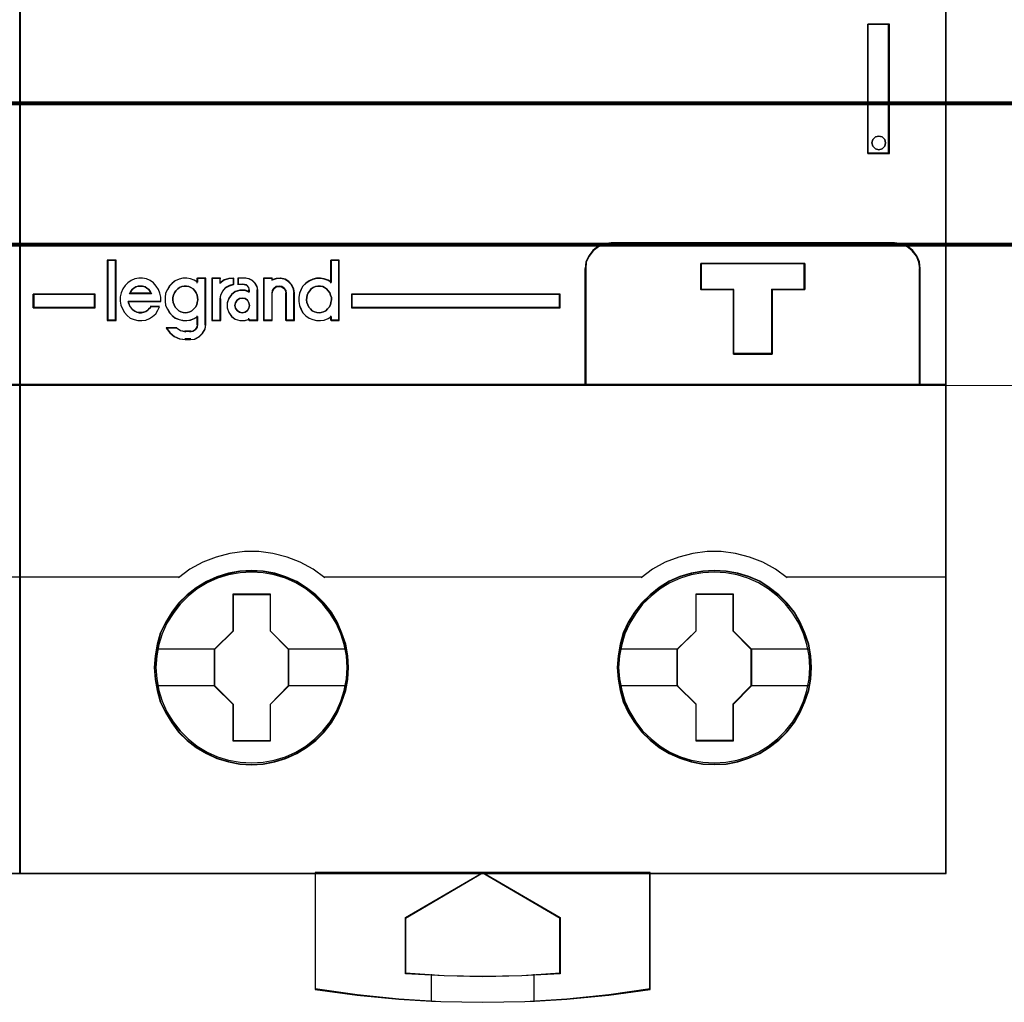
# Model space of a CAD drawing. Header units: millimetres. Extents: x -1290 to 1795, y -4192 to -1311.
# Tile 724 of 1056: x 1513.37 to 1521.03, y -2665.51 to -2657.87. Entities that reach past the tile are written whole.
import ezdxf

# ---------------------------------------------------------------- set-up
doc = ezdxf.new("R2010")
doc.units = ezdxf.units.MM
doc.layers.add('30', color=7, linetype='Continuous')
doc.layers.add('45', color=7, linetype='Continuous')
doc.layers.add('Aparatura', color=7, linetype='Continuous', lineweight=13)

# ---------------------------------------------------------------- blocks, each defined once
blk = doc.blocks.new('*U370')
at = {"layer": '30', "color": 7}
for points in [[(548.842747, -712.336426), (117.158256, -712.336426), (117.158256, -713.851227), (117.158256, -734.920729), (117.158256, -736.435529), (548.842747, -736.435529), (548.842747, -734.920729), (548.842747, -713.851227), (548.842747, -712.336426)], [(117.158256, -736.347557), (548.842747, -736.347557), (117.158256, -736.347557)], [(548.842747, -736.347557), (117.158256, -736.347557), (117.158256, -737.825299), (117.158256, -739.386687), (117.158256, -741.923942), (548.842747, -741.923942), (548.842747, -739.386687), (548.842747, -737.825299), (548.842747, -736.347557)], [(548.79978, -736.390645), (117.201224, -736.390645), (117.201224, -737.84555), (117.201224, -739.382809), (117.201224, -741.880853), (548.79978, -741.880853), (548.79978, -739.382809), (548.79978, -737.84555), (548.79978, -736.390645)], [(117.158256, -741.835969), (548.842747, -741.835969), (117.158256, -741.835969)]]:
    blk.add_lwpolyline(points, close=True, dxfattribs=at)
blk = doc.blocks.new('*U368')
at = {"layer": '45', "color": 7}
for points in [[(423.4562, -533.437885), (387.435049, -533.437885), (387.435049, -616.396035), (423.4562, -616.396035), (423.4562, -533.437885)], [(420.412664, -583.390157), (420.412664, -588.420752), (421.248741, -588.420752), (421.248741, -583.390157), (420.412664, -583.390157)], [(421.071301, -587.873286), (421.094774, -588.008056), (421.071301, -588.136967), (420.965672, -588.23658), (420.836571, -588.271737), (420.707469, -588.23658), (420.60184, -588.136967), (420.566631, -588.008056), (420.60184, -587.873286), (420.707469, -587.773673), (420.836571, -587.738516), (420.965672, -587.773673), (421.071301, -587.873286)], [(421.451264, -591.889386), (410.426066, -591.889386), (410.166715, -591.922564), (409.929436, -592.022099), (409.719747, -592.18246), (409.56524, -592.392589), (409.449359, -592.630366), (409.427287, -592.890262), (409.427287, -597.419091), (422.450043, -597.419091), (422.450043, -592.890262), (422.416934, -592.630366), (422.323126, -592.392589), (422.157583, -592.18246), (421.953412, -592.022099), (421.710615, -591.922564), (421.451264, -591.889386)], [(417.958141, -592.686525), (417.958141, -593.69659), (416.69325, -593.69659), (416.69325, -596.216201), (415.184257, -596.216201), (415.184257, -593.69659), (413.913818, -593.69659), (413.913818, -592.686525), (417.958141, -592.686525)], [(416.69325, -596.216201), (416.69325, -593.69659), (417.958141, -593.69659), (417.958141, -592.686525), (413.913818, -592.686525), (413.913818, -593.69659), (415.184257, -593.69659), (415.184257, -596.216201), (416.69325, -596.216201)], [(416.686656, -596.200043), (416.686656, -593.7035), (417.942028, -593.7035), (417.942028, -592.702683), (413.92814, -592.702683), (413.92814, -593.7035), (415.189019, -593.7035), (415.189019, -596.200043), (416.686656, -596.200043)], [(390.367586, -594.417251), (390.367586, -593.885825), (387.963193, -593.885825), (387.963193, -594.417251), (390.367586, -594.417251)], [(400.330693, -593.885825), (400.330693, -594.417251), (408.453355, -594.417251), (408.453355, -593.885825), (400.330693, -593.885825)], [(400.219693, -608.396746), (400.192053, -607.943995), (400.120188, -607.491244), (399.965401, -607.055057), (399.794029, -606.640956), (399.556321, -606.243418), (399.274387, -605.895573), (398.948229, -605.569813), (398.583374, -605.293746), (398.212991, -605.045285), (397.781798, -604.86308), (397.350606, -604.730568), (396.897301, -604.647747), (396.449524, -604.625662), (395.990692, -604.647747), (395.553971, -604.730568), (395.106194, -604.86308), (394.691586, -605.045285), (394.299091, -605.293746), (393.939764, -605.569813), (393.608077, -605.895573), (393.348256, -606.243418), (393.10502, -606.640956), (392.90048, -607.055057), (392.784389, -607.491244), (392.69594, -607.943995), (392.662771, -608.396746), (392.69594, -608.855018), (392.784389, -609.291205), (392.90048, -609.727392), (393.10502, -610.147015), (393.348256, -610.539031), (393.608077, -610.90344), (393.939764, -611.223678), (394.299091, -611.505267), (394.691586, -611.737164), (395.106194, -611.92489), (395.553971, -612.062924), (395.990692, -612.151266), (396.449524, -612.173351), (396.897301, -612.151266), (397.350606, -612.062924), (397.781798, -611.92489), (398.212991, -611.737164), (398.583374, -611.505267), (398.948229, -611.223678), (399.274387, -610.90344), (399.556321, -610.539031), (399.794029, -610.147015), (399.965401, -609.727392), (400.120188, -609.291205), (400.192053, -608.855018), (400.219693, -608.396746)], [(400.219693, -608.396746), (400.192053, -607.943995), (400.120188, -607.491244), (399.965401, -607.055057), (399.794029, -606.640956), (399.556321, -606.243418), (399.274387, -605.895573), (398.948229, -605.569813), (398.583374, -605.293746), (398.212991, -605.045285), (397.781798, -604.86308), (397.350606, -604.730568), (396.897301, -604.647747), (396.449524, -604.625662), (395.990692, -604.647747), (395.553971, -604.730568), (395.106194, -604.86308), (394.691586, -605.045285), (394.299091, -605.293746), (393.939764, -605.569813), (393.608077, -605.895573), (393.348256, -606.243418), (393.10502, -606.640956), (392.90048, -607.055057), (392.784389, -607.491244), (392.69594, -607.943995), (392.662771, -608.396746), (392.69594, -608.855018), (392.784389, -609.291205), (392.90048, -609.727392), (393.10502, -610.147015), (393.348256, -610.539031), (393.608077, -610.90344), (393.939764, -611.223678), (394.299091, -611.505267), (394.691586, -611.737164), (395.106194, -611.92489), (395.553971, -612.062924), (395.990692, -612.151266), (396.449524, -612.173351), (396.897301, -612.151266), (397.350606, -612.062924), (397.781798, -611.92489), (398.212991, -611.737164), (398.583374, -611.505267), (398.948229, -611.223678), (399.274387, -610.90344), (399.556321, -610.539031), (399.794029, -610.147015), (399.965401, -609.727392), (400.120188, -609.291205), (400.192053, -608.855018), (400.219693, -608.396746)], [(400.203581, -608.397655), (400.176058, -607.946735), (400.104499, -607.495815), (399.950372, -607.061392), (399.779732, -606.648965), (399.543037, -606.253035), (399.262305, -605.906596), (398.937538, -605.582154), (398.574239, -605.307202), (398.205435, -605.059746), (397.776082, -604.878278), (397.346728, -604.746302), (396.895356, -604.663816), (396.449489, -604.64182), (395.992613, -604.663816), (395.557755, -604.746302), (395.111888, -604.878278), (394.699048, -605.059746), (394.308226, -605.307202), (393.950431, -605.582154), (393.620159, -605.906596), (393.361446, -606.253035), (393.119247, -606.648965), (392.915579, -607.061392), (392.799984, -607.495815), (392.711911, -607.946735), (392.678884, -608.397655), (392.711911, -608.854074), (392.799984, -609.288497), (392.915579, -609.72292), (393.119247, -610.140846), (393.361446, -610.531277), (393.620159, -610.894212), (393.950431, -611.213156), (394.308226, -611.493606), (394.699048, -611.724565), (395.111888, -611.911532), (395.557755, -612.049008), (395.992613, -612.136992), (396.449489, -612.158988), (396.895356, -612.136992), (397.346728, -612.049008), (397.776082, -611.911532), (398.205435, -611.724565), (398.574239, -611.493606), (398.937538, -611.213156), (399.262305, -610.894212), (399.543037, -610.531277), (399.779732, -610.140846), (399.950372, -609.72292), (400.104499, -609.288497), (400.176058, -608.854074), (400.203581, -608.397655)], [(418.217737, -608.39136), (418.195624, -607.938609), (418.123757, -607.485858), (417.968967, -607.049671), (417.786535, -606.63557), (417.559878, -606.238032), (417.277939, -605.890187), (416.951774, -605.564427), (416.581383, -605.28836), (416.21652, -605.039899), (415.785319, -604.857694), (415.354118, -604.725182), (414.900803, -604.642361), (414.441961, -604.620276), (413.994175, -604.642361), (413.546389, -604.725182), (413.098603, -604.857694), (412.683986, -605.039899), (412.302539, -605.28836), (411.943205, -605.564427), (411.611511, -605.890187), (411.340628, -606.238032), (411.097387, -606.63557), (410.903899, -607.049671), (410.787806, -607.485858), (410.699355, -607.938609), (410.666185, -608.39136), (410.699355, -608.844111), (410.787806, -609.285819), (410.903899, -609.722006), (411.097387, -610.141629), (411.340628, -610.533645), (411.611511, -610.898054), (411.943205, -611.218292), (412.302539, -611.499881), (412.683986, -611.731778), (413.098603, -611.919504), (413.546389, -612.057538), (413.994175, -612.14588), (414.441961, -612.167965), (414.900803, -612.14588), (415.354118, -612.057538), (415.785319, -611.919504), (416.21652, -611.731778), (416.581383, -611.499881), (416.951774, -611.218292), (417.277939, -610.898054), (417.559878, -610.533645), (417.786535, -610.141629), (417.968967, -609.722006), (418.123757, -609.285819), (418.195624, -608.844111), (418.217737, -608.39136)], [(418.217737, -608.39136), (418.195624, -607.938609), (418.123757, -607.485858), (417.968967, -607.049671), (417.786535, -606.63557), (417.559878, -606.238032), (417.277939, -605.890187), (416.951774, -605.564427), (416.581383, -605.28836), (416.21652, -605.039899), (415.785319, -604.857694), (415.354118, -604.725182), (414.900803, -604.642361), (414.441961, -604.620276), (413.994175, -604.642361), (413.546389, -604.725182), (413.098603, -604.857694), (412.683986, -605.039899), (412.302539, -605.28836), (411.943205, -605.564427), (411.611511, -605.890187), (411.340628, -606.238032), (411.097387, -606.63557), (410.903899, -607.049671), (410.787806, -607.485858), (410.699355, -607.938609), (410.666185, -608.39136), (410.699355, -608.844111), (410.787806, -609.285819), (410.903899, -609.722006), (411.097387, -610.141629), (411.340628, -610.533645), (411.611511, -610.898054), (411.943205, -611.218292), (412.302539, -611.499881), (412.683986, -611.731778), (413.098603, -611.919504), (413.546389, -612.057538), (413.994175, -612.14588), (414.441961, -612.167965), (414.900803, -612.14588), (415.354118, -612.057538), (415.785319, -611.919504), (416.21652, -611.731778), (416.581383, -611.499881), (416.951774, -611.218292), (417.277939, -610.898054), (417.559878, -610.533645), (417.786535, -610.141629), (417.968967, -609.722006), (418.123757, -609.285819), (418.195624, -608.844111), (418.217737, -608.39136)], [(418.201624, -608.391372), (418.179605, -607.940559), (418.108045, -607.489747), (417.953916, -607.055428), (417.772263, -606.643099), (417.546573, -606.247264), (417.265837, -605.900908), (416.941063, -605.576543), (416.572253, -605.301657), (416.208948, -605.05426), (415.779586, -604.872836), (415.350225, -604.740891), (414.898845, -604.658425), (414.441961, -604.636434), (413.996086, -604.658425), (413.550211, -604.740891), (413.104336, -604.872836), (412.691488, -605.05426), (412.311669, -605.301657), (411.953868, -605.576543), (411.62359, -605.900908), (411.353863, -606.247264), (411.111659, -606.643099), (410.918997, -607.055428), (410.8034, -607.489747), (410.715326, -607.940559), (410.682298, -608.391372), (410.715326, -608.842184), (410.8034, -609.282001), (410.918997, -609.71632), (411.111659, -610.134146), (411.353863, -610.524484), (411.62359, -610.887333), (411.953868, -611.2062), (412.311669, -611.486584), (412.691488, -611.717487), (413.104336, -611.90441), (413.550211, -612.041852), (413.996086, -612.129816), (414.441961, -612.151807), (414.898845, -612.129816), (415.350225, -612.041852), (415.779586, -611.90441), (416.208948, -611.717487), (416.572253, -611.486584), (416.941063, -611.2062), (417.265837, -610.887333), (417.546573, -610.524484), (417.772263, -610.134146), (417.953916, -609.71632), (418.108045, -609.282001), (418.179605, -608.842184), (418.201624, -608.391372)], [(395.737486, -605.534114), (397.179585, -605.534114), (397.179585, -606.965948), (397.892283, -607.679101), (397.892283, -609.110935), (397.179585, -609.835145), (397.179585, -611.255923), (395.737486, -611.255923), (395.737486, -609.835145), (395.008085, -609.110935), (395.008085, -607.679101), (395.737486, -606.965948), (395.737486, -605.534114)], [(395.737486, -605.534114), (397.179585, -605.534114), (397.179585, -605.534114), (397.179585, -606.965948), (397.179585, -606.965948), (397.892283, -607.679101), (397.892283, -607.679101), (397.892283, -609.110935), (397.892283, -609.110935), (397.179585, -609.835145), (397.179585, -609.835145), (397.179585, -611.255923), (397.179585, -611.255923), (395.737486, -611.255923), (395.737486, -611.255923), (395.737486, -609.835145), (395.737486, -609.835145), (395.008085, -609.110935), (395.008085, -609.110935), (395.008085, -607.679101), (395.008085, -607.679101), (395.737486, -606.965948), (395.737486, -606.965948), (395.737486, -605.534114), (395.737486, -605.534114)], [(395.745449, -605.548477), (397.171436, -605.548477), (397.171436, -606.972673), (397.87617, -607.682022), (397.87617, -609.106219), (397.171436, -609.826565), (397.171436, -611.239764), (395.745449, -611.239764), (395.745449, -609.826565), (395.024197, -609.106219), (395.024197, -607.682022), (395.745449, -606.972673), (395.745449, -605.548477)], [(413.733936, -605.528728), (415.170467, -605.528728), (415.170467, -606.960562), (415.883165, -607.673715), (415.883165, -609.105549), (415.170467, -609.829759), (415.170467, -611.250537), (413.733936, -611.250537), (413.733936, -609.829759), (412.998967, -609.105549), (412.998967, -607.673715), (413.733936, -606.960562), (413.733936, -605.528728)], [(413.733936, -605.528728), (415.170467, -605.528728), (415.170467, -605.528728), (415.170467, -606.960562), (415.170467, -606.960562), (415.883165, -607.673715), (415.883165, -607.673715), (415.883165, -609.105549), (415.883165, -609.105549), (415.170467, -609.829759), (415.170467, -609.829759), (415.170467, -611.250537), (415.170467, -611.250537), (413.733936, -611.250537), (413.733936, -611.250537), (413.733936, -609.829759), (413.733936, -609.829759), (412.998967, -609.105549), (412.998967, -609.105549), (412.998967, -607.673715), (412.998967, -607.673715), (413.733936, -606.960562), (413.733936, -606.960562), (413.733936, -605.528728), (413.733936, -605.528728)], [(413.741837, -605.54309), (415.162318, -605.54309), (415.162318, -606.967287), (415.867052, -607.676636), (415.867052, -609.100833), (415.162318, -609.821179), (415.162318, -611.234378), (413.741837, -611.234378), (413.741837, -609.821179), (413.015079, -609.100833), (413.015079, -607.676636), (413.741837, -606.967287), (413.741837, -605.54309)], [(411.953422, -616.361923), (405.437495, -616.361923), (398.927086, -616.361923), (398.927086, -620.899708), (400.554688, -621.121063), (402.176773, -621.276012), (403.440234, -621.353486), (403.809893, -621.375622), (405.437495, -621.403291), (407.08165, -621.375622), (407.445791, -621.353486), (408.703735, -621.276012), (410.336854, -621.121063), (411.953422, -620.899708), (411.953422, -616.361923)], [(405.437324, -616.361923), (408.453355, -618.113799), (408.453355, -620.292556), (406.953641, -620.370171), (405.437324, -620.39789), (403.937609, -620.370171), (402.437895, -620.292556), (402.437895, -618.113799), (405.437324, -616.361923)]]:
    blk.add_lwpolyline(points, close=True, dxfattribs=at)
at = {"layer": '45', "color": 139}
for points in [[(423.4562, -533.437885), (387.435049, -533.437885), (387.435049, -616.396035), (423.4562, -616.396035), (423.4562, -533.437885)], [(421.094774, -588.008056), (421.071301, -587.873286), (420.965672, -587.773673), (420.836571, -587.738516), (420.707469, -587.773673), (420.60184, -587.873286), (420.566631, -588.008056), (420.60184, -588.136967), (420.707469, -588.23658), (420.836571, -588.271737), (420.965672, -588.23658), (421.071301, -588.136967), (421.094774, -588.008056)], [(391.167858, -592.575213), (390.858133, -592.575213), (390.858133, -594.896612), (391.167858, -594.896612), (391.167858, -592.575213)], [(393.873755, -594.603968), (393.964945, -594.598298), (394.056135, -594.575616), (394.130226, -594.52458), (394.204318, -594.456533), (394.26701, -594.382816), (394.318305, -594.303427), (394.341102, -594.207027), (394.3582, -594.104957), (394.346801, -594.008557), (394.335403, -593.917827), (394.289808, -593.827098), (394.238514, -593.74771), (394.18152, -593.673992), (394.090331, -593.622957), (394.016239, -593.583263), (393.91935, -593.566251), (393.828161, -593.566251), (393.736971, -593.583263), (393.651481, -593.622957), (393.577389, -593.673992), (393.508997, -593.74771), (393.452004, -593.827098), (393.417808, -593.917827), (393.39501, -594.008557), (393.39501, -594.104957), (393.40071, -594.207027), (393.434906, -594.303427), (393.474801, -594.382816), (393.543193, -594.456533), (393.617285, -594.52458), (393.697076, -594.575616), (393.788265, -594.598298), (393.873755, -594.603968)], [(399.074951, -594.603968), (399.160441, -594.598298), (399.251631, -594.575616), (399.337121, -594.52458), (399.399814, -594.456533), (399.462506, -594.382816), (399.513801, -594.303427), (399.536598, -594.207027), (399.553696, -594.104957), (399.553696, -594.008557), (399.5195, -593.917827), (399.496703, -593.827098), (399.43401, -593.74771), (399.359918, -593.673992), (399.291526, -593.622957), (399.217435, -593.583263), (399.126245, -593.566251), (399.023657, -593.566251), (398.932467, -593.583263), (398.846977, -593.622957), (398.772885, -593.673992), (398.715892, -593.74771), (398.653199, -593.827098), (398.613304, -593.917827), (398.596206, -594.008557), (398.590506, -594.104957), (398.596206, -594.207027), (398.636101, -594.303427), (398.681696, -594.382816), (398.738689, -594.456533), (398.807081, -594.52458), (398.898271, -594.575616), (398.983761, -594.598298), (399.074951, -594.603968)], [(396.366934, -594.318506), (396.349437, -594.213643), (396.291113, -594.120431), (396.197795, -594.050522), (396.08698, -594.033044), (395.981998, -594.050522), (395.88868, -594.120431), (395.824524, -594.213643), (395.801194, -594.318506), (395.824524, -594.429196), (395.88868, -594.522408), (395.981998, -594.580665), (396.08698, -594.603968), (396.197795, -594.580665), (396.291113, -594.522408), (396.349437, -594.429196), (396.366934, -594.318506)], [(400.169565, -608.396948), (400.136397, -607.944227), (400.047951, -607.502547), (399.926337, -607.07743), (399.738389, -606.668877), (399.511745, -606.287928), (399.224294, -605.934584), (398.914732, -605.614366), (398.555418, -605.338317), (398.168465, -605.106435), (397.764929, -604.924242), (397.333753, -604.791738), (396.897049, -604.708923), (396.449289, -604.681318), (396.001529, -604.708923), (395.559297, -604.791738), (395.128121, -604.924242), (394.724584, -605.106435), (394.337631, -605.338317), (393.983846, -605.614366), (393.674283, -605.934584), (393.397889, -606.287928), (393.160189, -606.668877), (392.97224, -607.07743), (392.839571, -607.502547), (392.76218, -607.944227), (392.729013, -608.396948), (392.76218, -608.838628), (392.839571, -609.280308), (392.97224, -609.705424), (393.160189, -610.119499), (393.397889, -610.500448), (393.674283, -610.848271), (393.983846, -611.168488), (394.337631, -611.444538), (394.724584, -611.67642), (395.128121, -611.858613), (395.559297, -611.991117), (396.001529, -612.073932), (396.449289, -612.101537), (396.897049, -612.073932), (397.333753, -611.991117), (397.764929, -611.858613), (398.168465, -611.67642), (398.555418, -611.444538), (398.914732, -611.168488), (399.224294, -610.848271), (399.511745, -610.500448), (399.738389, -610.119499), (399.926337, -609.705424), (400.047951, -609.280308), (400.136397, -608.838628), (400.169565, -608.396948)], [(418.156866, -608.396948), (418.129226, -607.944227), (418.040778, -607.502547), (417.908105, -607.07743), (417.725681, -606.668877), (417.493504, -606.287928), (417.217103, -605.934584), (416.902006, -605.614366), (416.542685, -605.338317), (416.161252, -605.106435), (415.752179, -604.924242), (415.33205, -604.791738), (414.889809, -604.708923), (414.44204, -604.681318), (413.99427, -604.708923), (413.546501, -604.791738), (413.126372, -604.924242), (412.717299, -605.106435), (412.335866, -605.338317), (411.982073, -605.614366), (411.65592, -605.934584), (411.390575, -606.287928), (411.15287, -606.668877), (410.964918, -607.07743), (410.843301, -607.502547), (410.754853, -607.944227), (410.721685, -608.396948), (410.754853, -608.838628), (410.843301, -609.280308), (410.964918, -609.705424), (411.15287, -610.119499), (411.390575, -610.500448), (411.65592, -610.848271), (411.982073, -611.168488), (412.335866, -611.444538), (412.717299, -611.67642), (413.126372, -611.858613), (413.546501, -611.991117), (413.99427, -612.073932), (414.44204, -612.101537), (414.889809, -612.073932), (415.33205, -611.991117), (415.752179, -611.858613), (416.161252, -611.67642), (416.542685, -611.444538), (416.902006, -611.168488), (417.217103, -610.848271), (417.493504, -610.500448), (417.725681, -610.119499), (417.908105, -609.705424), (418.040778, -609.280308), (418.129226, -608.838628), (418.156866, -608.396948)]]:
    blk.add_lwpolyline(points, close=True, dxfattribs=at)
at = {"layer": '45', "color": 59}
for points in [[(423.440088, -533.454043), (387.451162, -533.454043), (387.451162, -616.379877), (423.440088, -616.379877), (423.440088, -533.454043)], [(420.412664, -583.390157), (420.412664, -588.420752), (421.248741, -588.420752), (421.248741, -583.390157), (420.412664, -583.390157)], [(421.071301, -587.873286), (421.094774, -588.008056), (421.071301, -588.136967), (420.965672, -588.23658), (420.836571, -588.271737), (420.707469, -588.23658), (420.60184, -588.136967), (420.566631, -588.008056), (420.60184, -587.873286), (420.707469, -587.773673), (420.836571, -587.738516), (420.965672, -587.773673), (421.071301, -587.873286)], [(421.451264, -591.889386), (410.426066, -591.889386), (410.166715, -591.922564), (409.929436, -592.022099), (409.719747, -592.18246), (409.56524, -592.392589), (409.449359, -592.630366), (409.427287, -592.890262), (409.427287, -597.419091), (422.450043, -597.419091), (422.450043, -592.890262), (422.416934, -592.630366), (422.323126, -592.392589), (422.157583, -592.18246), (421.953412, -592.022099), (421.710615, -591.922564), (421.451264, -591.889386)], [(421.437622, -591.905544), (410.439707, -591.905544), (410.180998, -591.938539), (409.944306, -592.037524), (409.735136, -592.197001), (409.581011, -592.40597), (409.465418, -592.642435), (409.4434, -592.900896), (409.4434, -597.404728), (422.43393, -597.404728), (422.43393, -592.900896), (422.400903, -592.642435), (422.307327, -592.40597), (422.142194, -592.197001), (421.938529, -592.037524), (421.696332, -591.938539), (421.437622, -591.905544)], [(391.18218, -592.56085), (390.84202, -592.56085), (390.84202, -594.91277), (391.18218, -594.91277), (391.18218, -592.56085)], [(398.316044, -594.327577), (398.372248, -594.472482), (398.445312, -594.611814), (398.563338, -594.723279), (398.686985, -594.812451), (398.827493, -594.873757), (398.973621, -594.907197), (399.125369, -594.91277), (399.271498, -594.890477), (399.423246, -594.834744), (399.546893, -594.756719), (399.546893, -594.91277), (399.86163, -594.91277), (399.86163, -592.56085), (399.546893, -592.56085), (399.546893, -593.43028), (399.423246, -593.352254), (399.271498, -593.296522), (399.125369, -593.268655), (398.973621, -593.268655), (398.827493, -593.307668), (398.686985, -593.374547), (398.563338, -593.46372), (398.445312, -593.575185), (398.372248, -593.708944), (398.316044, -593.853849), (398.287943, -594.015474), (398.287943, -594.171525), (398.316044, -594.327577)], [(417.958141, -592.686525), (417.958141, -593.69659), (416.69325, -593.69659), (416.69325, -596.216201), (415.184257, -596.216201), (415.184257, -593.69659), (413.913818, -593.69659), (413.913818, -592.686525), (417.958141, -592.686525)], [(416.69325, -596.216201), (416.69325, -593.69659), (417.958141, -593.69659), (417.958141, -592.686525), (413.913818, -592.686525), (413.913818, -593.69659), (415.184257, -593.69659), (415.184257, -596.216201), (416.69325, -596.216201)], [(416.686656, -596.200043), (416.686656, -593.7035), (417.942028, -593.7035), (417.942028, -592.702683), (413.92814, -592.702683), (413.92814, -593.7035), (415.189019, -593.7035), (415.189019, -596.200043), (416.686656, -596.200043)], [(391.989791, -594.57646), (391.916738, -594.542829), (391.838066, -594.486777), (391.776253, -594.42512), (391.714439, -594.341043), (391.680722, -594.26257), (391.658245, -594.167282), (392.916996, -594.167282), (392.916996, -594.004732), (392.888899, -593.847788), (392.827085, -593.696448), (392.742794, -593.567529), (392.636025, -593.444215), (392.512397, -593.354533), (392.360673, -593.292876), (392.214568, -593.259245), (392.062843, -593.259245), (391.916738, -593.292876), (391.765014, -593.348927), (391.641386, -593.43861), (391.534617, -593.550714), (391.444707, -593.679632), (391.377273, -593.830972), (391.343557, -593.987917), (391.337938, -594.150467), (391.366035, -594.307412), (391.427848, -594.453146), (391.50652, -594.593275), (391.60767, -594.710984), (391.731297, -594.811877), (391.883022, -594.873534), (392.023507, -594.907165), (392.180851, -594.91277), (392.338195, -594.89035), (392.478681, -594.834298), (392.602308, -594.744615), (392.725935, -594.643722), (392.810227, -594.509198), (392.872041, -594.369069), (392.534875, -594.369069), (392.478681, -594.436331), (392.411248, -594.503593), (392.338195, -594.554039), (392.253904, -594.582065), (392.163993, -594.598881), (392.074082, -594.598881), (391.989791, -594.57646)], [(393.176987, -594.462411), (393.261278, -594.601667), (393.368047, -594.713071), (393.480436, -594.802194), (393.63216, -594.863467), (393.772646, -594.896888), (393.92999, -594.902458), (394.070475, -594.880178), (394.21658, -594.824475), (394.351447, -594.746492), (394.351447, -595.063995), (394.328969, -595.169829), (394.267155, -595.258952), (394.177244, -595.314654), (394.070475, -595.336935), (393.873795, -595.336935), (393.682735, -595.303514), (393.525391, -595.20325), (393.132031, -595.20325), (393.266898, -595.387067), (393.4411, -595.531893), (393.649018, -595.621016), (393.873795, -595.648867), (394.070475, -595.648867), (394.250297, -595.626586), (394.41888, -595.537463), (394.548126, -595.409348), (394.643657, -595.247812), (394.666134, -595.063995), (394.666134, -593.259245), (394.351447, -593.259245), (394.351447, -593.420781), (394.21658, -593.342798), (394.070475, -593.287096), (393.92999, -593.259245), (393.772646, -593.259245), (393.63216, -593.298236), (393.480436, -593.365079), (393.368047, -593.454202), (393.261278, -593.565606), (393.176987, -593.699292), (393.109554, -593.844117), (393.087076, -594.005654), (393.087076, -594.16162), (393.109554, -594.317586), (393.176987, -594.462411)], [(394.909617, -593.259245), (394.909617, -594.91277), (395.229773, -594.91277), (395.229773, -594.083205), (395.252642, -593.91505), (395.332681, -593.758105), (395.447022, -593.629186), (395.601383, -593.545108), (395.767178, -593.494662), (395.767178, -593.259245), (395.567081, -593.27606), (395.389852, -593.332112), (395.229773, -593.43861), (395.229773, -593.259245), (394.909617, -593.259245)], [(394.92394, -593.273607), (394.92394, -594.896612), (395.232733, -594.896612), (395.232733, -594.082359), (395.25479, -593.917308), (395.331989, -593.76326), (395.442272, -593.63672), (395.591155, -593.554195), (395.751066, -593.504679), (395.751066, -593.273607), (395.55807, -593.290113), (395.38713, -593.34513), (395.232733, -593.449662), (395.232733, -593.273607), (394.92394, -593.273607)], [(395.560885, -594.049574), (395.498631, -594.228939), (395.498631, -594.41391), (395.560885, -594.593275), (395.668414, -594.744615), (395.815559, -594.851113), (395.991002, -594.907165), (396.194741, -594.907165), (396.358865, -594.851113), (396.358865, -594.91277), (396.692772, -594.91277), (396.692772, -593.730079), (396.670134, -593.584345), (396.590902, -593.455426), (396.483373, -593.348927), (396.353206, -593.28727), (396.21172, -593.259245), (395.934407, -593.259245), (395.934407, -593.494662), (396.126828, -593.494662), (396.251336, -593.528293), (396.336227, -593.617976), (396.358865, -593.730079), (396.358865, -593.802946), (396.194741, -593.735684), (395.991002, -593.735684), (395.815559, -593.791736), (395.668414, -593.903839), (395.560885, -594.049574)], [(396.918351, -593.259245), (396.918351, -594.91277), (397.24652, -594.91277), (397.24652, -593.847788), (397.269152, -593.746895), (397.320075, -593.657212), (397.410604, -593.58995), (397.518107, -593.573134), (397.619952, -593.58995), (397.721798, -593.657212), (397.778379, -593.746895), (397.795353, -593.847788), (397.795353, -594.91277), (398.117863, -594.91277), (398.117863, -593.847788), (398.095231, -593.679632), (398.021676, -593.517082), (397.902856, -593.388164), (397.761404, -593.298481), (397.586004, -593.259245), (397.410604, -593.270455), (397.24652, -593.326507), (397.24652, -593.259245), (396.918351, -593.259245)], [(396.932674, -593.273607), (396.932674, -594.896612), (397.252516, -594.896612), (397.252516, -593.851287), (397.274574, -593.752256), (397.324204, -593.664229), (397.412436, -593.598208), (397.517212, -593.581703), (397.616473, -593.598208), (397.715734, -593.664229), (397.770879, -593.752256), (397.787423, -593.851287), (397.787423, -594.896612), (398.10175, -594.896612), (398.10175, -593.851287), (398.079692, -593.686236), (398.008003, -593.526686), (397.892199, -593.400147), (397.754336, -593.312119), (397.583386, -593.273607), (397.412436, -593.284611), (397.252516, -593.339628), (397.252516, -593.273607), (396.932674, -593.273607)], [(392.507372, -593.781694), (392.558933, -593.867871), (391.699581, -593.867871), (391.751142, -593.781694), (391.808432, -593.707828), (391.877181, -593.646273), (391.951658, -593.603184), (392.037593, -593.578562), (392.129257, -593.566251), (392.215192, -593.578562), (392.306856, -593.603184), (392.381333, -593.646273), (392.450082, -593.707828), (392.507372, -593.781694)], [(392.558933, -593.867871), (391.699581, -593.867871), (391.751142, -593.781694), (391.808432, -593.707828), (391.877181, -593.646273), (391.951658, -593.603184), (392.037593, -593.578562), (392.129257, -593.566251), (392.215192, -593.578562), (392.306856, -593.603184), (392.381333, -593.646273), (392.450082, -593.707828), (392.507372, -593.781694), (392.558933, -593.867871)], [(394.18152, -593.673992), (394.238514, -593.74771), (394.289808, -593.827098), (394.335403, -593.917827), (394.346801, -594.008557), (394.3582, -594.104957), (394.341102, -594.207027), (394.318305, -594.303427), (394.26701, -594.382816), (394.204318, -594.456533), (394.130226, -594.52458), (394.056135, -594.575616), (393.964945, -594.598298), (393.873755, -594.603968), (393.788265, -594.598298), (393.697076, -594.575616), (393.617285, -594.52458), (393.543193, -594.456533), (393.474801, -594.382816), (393.434906, -594.303427), (393.40071, -594.207027), (393.39501, -594.104957), (393.39501, -594.008557), (393.417808, -593.917827), (393.452004, -593.827098), (393.508997, -593.74771), (393.577389, -593.673992), (393.651481, -593.622957), (393.736971, -593.583263), (393.828161, -593.566251), (393.91935, -593.566251), (394.016239, -593.583263), (394.090331, -593.622957), (394.18152, -593.673992)], [(393.697076, -594.575616), (393.617285, -594.52458), (393.543193, -594.456533), (393.474801, -594.382816), (393.434906, -594.303427), (393.40071, -594.207027), (393.39501, -594.104957), (393.39501, -594.008557), (393.417808, -593.917827), (393.452004, -593.827098), (393.508997, -593.74771), (393.577389, -593.673992), (393.651481, -593.622957), (393.736971, -593.583263), (393.828161, -593.566251), (393.91935, -593.566251), (394.016239, -593.583263), (394.090331, -593.622957), (394.18152, -593.673992), (394.238514, -593.74771), (394.289808, -593.827098), (394.335403, -593.917827), (394.346801, -594.008557), (394.3582, -594.104957), (394.341102, -594.207027), (394.318305, -594.303427), (394.26701, -594.382816), (394.204318, -594.456533), (394.130226, -594.52458), (394.056135, -594.575616), (393.964945, -594.598298), (393.873755, -594.603968), (393.788265, -594.598298), (393.697076, -594.575616)], [(399.291526, -593.622957), (399.359918, -593.673992), (399.43401, -593.74771), (399.496703, -593.827098), (399.5195, -593.917827), (399.553696, -594.008557), (399.553696, -594.104957), (399.536598, -594.207027), (399.513801, -594.303427), (399.462506, -594.382816), (399.399814, -594.456533), (399.337121, -594.52458), (399.251631, -594.575616), (399.160441, -594.598298), (399.074951, -594.603968), (398.983761, -594.598298), (398.898271, -594.575616), (398.807081, -594.52458), (398.738689, -594.456533), (398.681696, -594.382816), (398.636101, -594.303427), (398.596206, -594.207027), (398.590506, -594.104957), (398.596206, -594.008557), (398.613304, -593.917827), (398.653199, -593.827098), (398.715892, -593.74771), (398.772885, -593.673992), (398.846977, -593.622957), (398.932467, -593.583263), (399.023657, -593.566251), (399.126245, -593.566251), (399.217435, -593.583263), (399.291526, -593.622957)], [(398.636101, -594.303427), (398.596206, -594.207027), (398.590506, -594.104957), (398.596206, -594.008557), (398.613304, -593.917827), (398.653199, -593.827098), (398.715892, -593.74771), (398.772885, -593.673992), (398.846977, -593.622957), (398.932467, -593.583263), (399.023657, -593.566251), (399.126245, -593.566251), (399.217435, -593.583263), (399.291526, -593.622957), (399.359918, -593.673992), (399.43401, -593.74771), (399.496703, -593.827098), (399.5195, -593.917827), (399.553696, -594.008557), (399.553696, -594.104957), (399.536598, -594.207027), (399.513801, -594.303427), (399.462506, -594.382816), (399.399814, -594.456533), (399.337121, -594.52458), (399.251631, -594.575616), (399.160441, -594.598298), (399.074951, -594.603968), (398.983761, -594.598298), (398.898271, -594.575616), (398.807081, -594.52458), (398.738689, -594.456533), (398.681696, -594.382816), (398.636101, -594.303427)], [(390.353264, -594.402888), (390.353264, -593.900188), (387.979305, -593.900188), (387.979305, -594.402888), (390.353264, -594.402888)], [(396.349437, -594.213643), (396.366934, -594.318506), (396.349437, -594.429196), (396.291113, -594.522408), (396.197795, -594.580665), (396.08698, -594.603968), (395.981998, -594.580665), (395.88868, -594.522408), (395.824524, -594.429196), (395.801194, -594.318506), (395.824524, -594.213643), (395.88868, -594.120431), (395.981998, -594.050522), (396.08698, -594.033044), (396.197795, -594.050522), (396.291113, -594.120431), (396.349437, -594.213643)], [(395.824524, -594.213643), (395.88868, -594.120431), (395.981998, -594.050522), (396.08698, -594.033044), (396.197795, -594.050522), (396.291113, -594.120431), (396.349437, -594.213643), (396.366934, -594.318506), (396.349437, -594.429196), (396.291113, -594.522408), (396.197795, -594.580665), (396.08698, -594.603968), (395.981998, -594.580665), (395.88868, -594.522408), (395.824524, -594.429196), (395.801194, -594.318506), (395.824524, -594.213643)], [(411.953422, -616.361923), (405.437495, -616.361923), (398.927086, -616.361923), (398.927086, -620.899708), (400.554688, -621.121063), (402.176773, -621.276012), (403.440234, -621.353486), (403.809893, -621.375622), (405.437495, -621.403291), (407.08165, -621.375622), (407.445791, -621.353486), (408.703735, -621.276012), (410.336854, -621.121063), (411.953422, -620.899708), (411.953422, -616.361923)], [(405.437324, -616.361923), (408.453355, -618.113799), (408.453355, -620.292556), (406.953641, -620.370171), (405.437324, -620.39789), (403.937609, -620.370171), (402.437895, -620.292556), (402.437895, -618.113799), (405.437324, -616.361923)]]:
    blk.add_lwpolyline(points, close=True, dxfattribs=at)
at = {"layer": '45', "color": 139}
for points in [[(420.412664, -588.420752), (420.412664, -583.390157)], [(420.412664, -583.390157), (421.248741, -583.390157)], [(421.216515, -588.420752), (421.216515, -583.390157)], [(420.412664, -588.388436), (421.248741, -588.388436)], [(410.456718, -591.889386), (410.189407, -591.923488), (409.944846, -592.025793), (409.728723, -592.190619), (409.569474, -592.406598), (409.450037, -592.650995), (409.427287, -592.918126)], [(410.424493, -591.889386), (421.452837, -591.889386)], [(422.450043, -592.918126), (422.415918, -592.650995), (422.319231, -592.406598), (422.148607, -592.190619), (421.938171, -592.025793), (421.687922, -591.923488), (421.420611, -591.889386)], [(390.84202, -592.56085), (390.84202, -594.91277)], [(390.84202, -592.56085), (391.18218, -592.56085)], [(391.149954, -592.56085), (391.149954, -594.91277)], [(399.52147, -592.56085), (399.52147, -593.451348)], [(399.52147, -592.56085), (399.86163, -592.56085)], [(399.829405, -592.56085), (399.829405, -594.91277)], [(409.427287, -597.419091), (409.427287, -592.884015)], [(413.913818, -592.686525), (417.958141, -592.686525)], [(413.913818, -592.686525), (413.913818, -593.720652)], [(417.925915, -592.686525), (417.925915, -593.720652)], [(422.416027, -597.419091), (422.416027, -592.884015)], [(392.916996, -594.167282), (392.916996, -594.004732), (392.888899, -593.847788), (392.827085, -593.696448), (392.742794, -593.567529), (392.636025, -593.444215), (392.512397, -593.354533), (392.360673, -593.292876), (392.214568, -593.259245), (392.062843, -593.259245), (391.916738, -593.292876), (391.765014, -593.348927), (391.641386, -593.43861), (391.534617, -593.550714), (391.444707, -593.679632), (391.377273, -593.830972), (391.343557, -593.987917), (391.337938, -594.150467), (391.366035, -594.307412), (391.427848, -594.453146), (391.50652, -594.593275), (391.60767, -594.710984), (391.731297, -594.811877), (391.883022, -594.873534), (392.023507, -594.907165), (392.180851, -594.91277), (392.338195, -594.89035), (392.478681, -594.834298), (392.602308, -594.744615), (392.725935, -594.643722), (392.810227, -594.509198), (392.872041, -594.369069)], [(394.3582, -593.421795), (394.222613, -593.343322), (394.075728, -593.28727), (393.934492, -593.259245), (393.776308, -593.259245), (393.635072, -593.298481), (393.482537, -593.365743), (393.369548, -593.455426), (393.262209, -593.567529), (393.177467, -593.702053), (393.109674, -593.847788), (393.087076, -594.010338), (393.087076, -594.167282), (393.109674, -594.324227), (393.177467, -594.469962), (393.262209, -594.610091), (393.369548, -594.722194), (393.482537, -594.811877), (393.635072, -594.873534), (393.776308, -594.907165), (393.934492, -594.91277), (394.075728, -594.89035), (394.222613, -594.834298), (394.3582, -594.755825)], [(394.325974, -593.259245), (394.325974, -593.451348)], [(394.325974, -593.259245), (394.666134, -593.259245)], [(394.633909, -593.259245), (394.633909, -595.072557)], [(394.909617, -593.259245), (394.909617, -594.91277)], [(394.909617, -593.259245), (395.249777, -593.259245)], [(395.767178, -593.259245), (395.56253, -593.278769), (395.38127, -593.343851), (395.217552, -593.467506)], [(395.217552, -593.259245), (395.217552, -593.467506)], [(395.734953, -593.259245), (395.734953, -593.521367)], [(395.921146, -593.259245), (395.921146, -593.521367)], [(396.223709, -593.259245), (395.921146, -593.259245)], [(396.692772, -593.752968), (396.669182, -593.600149), (396.586616, -593.464963), (396.474564, -593.353287), (396.338921, -593.288633), (396.191483, -593.259245)], [(396.918351, -593.259245), (396.918351, -594.91277)], [(396.918351, -593.259245), (397.269253, -593.259245)], [(398.117863, -593.867871), (398.094984, -593.693978), (398.020628, -593.525881), (397.900514, -593.392563), (397.757521, -593.29982), (397.58021, -593.259245), (397.402899, -593.270837), (397.237028, -593.328802)], [(397.237028, -593.259245), (397.237028, -593.356194)], [(399.553696, -593.421795), (399.429381, -593.343322), (399.276813, -593.28727), (399.129895, -593.259245), (398.977326, -593.259245), (398.830409, -593.298481), (398.689141, -593.365743), (398.564826, -593.455426), (398.446162, -593.567529), (398.372703, -593.702053), (398.316196, -593.847788), (398.287943, -594.010338), (398.287943, -594.167282), (398.316196, -594.324227), (398.372703, -594.469962), (398.446162, -594.610091), (398.564826, -594.722194), (398.689141, -594.811877), (398.830409, -594.873534), (398.977326, -594.907165), (399.129895, -594.91277), (399.276813, -594.89035), (399.429381, -594.834298), (399.553696, -594.755825)], [(392.558933, -593.867871), (392.507372, -593.781694), (392.450082, -593.707828), (392.381333, -593.646273), (392.306856, -593.603184), (392.215192, -593.578562), (392.129257, -593.566251), (392.037593, -593.578562), (391.951658, -593.603184), (391.877181, -593.646273), (391.808432, -593.707828), (391.751142, -593.781694), (391.699581, -593.867871)], [(395.767178, -593.489051), (395.597613, -593.541372), (395.439741, -593.628576), (395.322799, -593.762287), (395.24094, -593.925066), (395.217552, -594.099473)], [(396.366934, -593.793866), (396.201271, -593.726038), (395.99562, -593.726038), (395.818532, -593.782562), (395.670007, -593.895609), (395.561469, -594.042571), (395.498631, -594.223447), (395.498631, -594.409975), (395.561469, -594.590851), (395.670007, -594.743465), (395.818532, -594.85086), (395.99562, -594.907384), (396.201271, -594.907384), (396.366934, -594.85086)], [(395.921146, -593.489051), (396.141354, -593.489051)], [(396.366934, -593.752968), (396.341782, -593.627293), (396.247463, -593.526753), (396.109129, -593.489051)], [(396.334709, -593.720652), (396.334709, -593.824783)], [(396.658756, -593.720652), (396.658756, -594.91277)], [(397.804558, -593.867871), (397.787005, -593.757072), (397.728497, -593.658584), (397.623182, -593.584718), (397.517867, -593.566251), (397.406702, -593.584718), (397.313088, -593.658584), (397.260431, -593.757072), (397.237028, -593.867871)], [(413.913818, -593.68654), (415.206426, -593.68654)], [(415.1742, -593.68654), (415.1742, -596.216201)], [(416.670904, -593.68654), (417.958141, -593.68654)], [(416.670904, -593.68654), (416.670904, -596.216201)], [(387.963193, -593.885825), (390.367586, -593.885825)], [(387.963193, -594.417251), (387.963193, -593.885825)], [(390.335361, -593.885825), (390.335361, -594.417251)], [(391.651243, -594.149743), (392.916996, -594.149743)], [(391.651243, -594.149743), (391.674104, -594.250026), (391.708395, -594.332613), (391.771263, -594.421098), (391.83413, -594.485988), (391.914144, -594.544978), (391.988442, -594.580372), (392.07417, -594.603968), (392.165614, -594.603968), (392.257058, -594.586271), (392.342787, -594.556776), (392.417085, -594.503685), (392.485668, -594.432896), (392.54282, -594.362108)], [(391.699581, -593.835555), (392.558933, -593.835555)], [(394.909617, -594.91277), (395.249777, -594.91277), (395.249777, -594.067156)], [(397.237028, -593.835555), (397.237028, -594.91277)], [(397.770542, -593.835555), (397.770542, -594.91277)], [(398.083847, -593.835555), (398.083847, -594.91277)], [(400.330693, -593.885825), (408.453355, -593.885825)], [(400.330693, -593.885825), (400.330693, -594.417251)], [(408.421129, -594.417251), (408.421129, -593.885825)], [(387.963193, -594.384935), (390.367586, -594.384935)], [(392.508804, -594.347232), (392.872238, -594.347232)], [(400.330693, -594.384935), (408.453355, -594.384935)], [(390.84202, -594.880454), (391.18218, -594.880454)], [(394.325974, -594.726053), (394.325974, -595.072557)], [(396.334709, -594.819412), (396.334709, -594.91277)], [(396.334709, -594.880454), (396.692772, -594.880454)], [(396.918351, -594.880454), (397.269253, -594.880454)], [(397.770542, -594.880454), (398.117863, -594.880454)], [(399.52147, -594.726053), (399.52147, -594.91277)], [(399.52147, -594.880454), (399.86163, -594.880454)], [(393.131834, -595.176688), (393.269851, -595.371462), (393.448123, -595.52492), (393.660899, -595.619356), (393.890928, -595.648867)], [(393.131834, -595.176688), (393.548977, -595.176688)], [(393.516752, -595.176688), (393.685734, -595.300568), (393.890928, -595.341861)], [(393.858702, -595.309545), (394.082491, -595.309545)], [(394.050266, -595.648867), (394.236188, -595.625682), (394.410491, -595.532938), (394.544123, -595.39962), (394.642894, -595.231523), (394.666134, -595.040241)], [(394.050266, -595.341861), (394.167281, -595.317239), (394.26582, -595.255684), (394.333565, -595.157195), (394.3582, -595.040241)], [(394.082491, -595.616551), (393.858702, -595.616551)], [(415.1742, -596.182089), (416.70313, -596.182089)], [(387.435049, -597.386775), (423.4562, -597.386775)], [(399.295891, -604.905738), (398.847443, -604.570894), (398.343631, -604.304153), (397.828746, -604.099841), (397.280643, -603.957958), (396.727004, -603.884179), (396.173364, -603.884179), (395.608652, -603.957958), (395.071622, -604.099841), (394.551201, -604.304153), (394.052925, -604.570894), (393.604477, -604.905738)], [(417.281402, -604.905738), (416.821868, -604.570894), (416.334651, -604.304153), (415.814214, -604.099841), (415.266095, -603.957958), (414.71244, -603.884179), (414.158784, -603.884179), (413.610665, -603.957958), (413.062546, -604.099841), (412.536574, -604.304153), (412.04382, -604.570894), (411.595359, -604.905738)], [(387.435049, -604.873422), (393.636703, -604.873422)], [(399.261875, -604.873422), (405.454576, -604.873422)], [(405.42056, -604.873422), (411.629375, -604.873422)], [(417.249176, -604.873422), (423.4562, -604.873422)], [(398.927086, -616.361923), (398.927086, -620.902386)], [(402.437895, -618.132147), (405.454576, -616.361923)], [(405.42056, -616.361923), (408.453355, -618.132147)], [(411.921197, -616.361923), (411.921197, -620.902386)], [(402.437895, -618.099831), (402.437895, -620.29376)], [(408.421129, -618.099831), (408.421129, -620.29376)], [(402.437895, -620.259648), (403.937609, -620.361511), (405.437324, -620.39789), (406.953641, -620.361511), (408.453355, -620.259648)], [(403.427939, -620.315304), (403.427939, -621.360203)], [(407.423924, -620.315304), (407.423924, -621.360203)], [(398.927086, -620.87007), (400.554688, -621.104453), (402.176773, -621.268521), (403.809893, -621.373993), (405.437495, -621.403291), (407.08165, -621.373993), (408.703735, -621.268521), (410.336854, -621.104453), (411.953422, -620.87007)]]:
    blk.add_lwpolyline(points, dxfattribs=at)
at = {"layer": '45', "color": 1}
for points in [[(390.367586, -594.417251), (390.367586, -593.885825), (387.963193, -593.885825), (387.963193, -594.417251), (390.367586, -594.417251)], [(400.330693, -593.885825), (400.330693, -594.417251), (408.453355, -594.417251), (408.453355, -593.885825), (400.330693, -593.885825)], [(400.345016, -593.900188), (400.345016, -594.402888), (408.437242, -594.402888), (408.437242, -593.900188), (400.345016, -593.900188)]]:
    blk.add_lwpolyline(points, close=True, dxfattribs=at)
at = {"layer": '45', "color": 7}
for points in [[(392.734384, -607.667), (395.04031, -607.667)], [(397.858267, -607.667), (400.153452, -607.667)], [(410.737798, -607.661614), (413.032983, -607.661614)], [(415.850939, -607.661614), (418.146124, -607.661614)], [(392.734384, -609.09072), (395.04031, -609.09072)], [(397.858267, -609.09072), (400.153452, -609.09072)], [(410.737798, -609.085334), (413.032983, -609.085334)], [(415.850939, -609.085334), (418.146124, -609.085334)]]:
    blk.add_lwpolyline(points, dxfattribs=at)

msp = doc.modelspace()

# ---------------------------------------------------------------- linework, layer by layer
at = {"layer": 'Aparatura', "color": 7, "lineweight": 13}
msp.add_lwpolyline([(1437.7952, -2651.697), (1524.1608, -2651.697), (1524.1608, -2660.7133), (1437.7952, -2660.7133), (1437.7952, -2651.697)], close=True, dxfattribs=at)
msp.add_lwpolyline([(1437.7952, -2660.7129), (1524.1608, -2660.7129)], dxfattribs=at)

# ---------------------------------------------------------------- block references
at = {"layer": 'Aparatura', "color": 7, "lineweight": 13, "xscale": 0.2, "yscale": 0.2, "zscale": 0.2}
for name, p in [('*U368', (1428.684, -2541.227)), ('*U368', (1435.8853, -2541.227)), ('*U370', (1414.278, -2511.2423))]:
    msp.add_blockref(name, p, dxfattribs=at)

doc.saveas('drawing.dxf')
